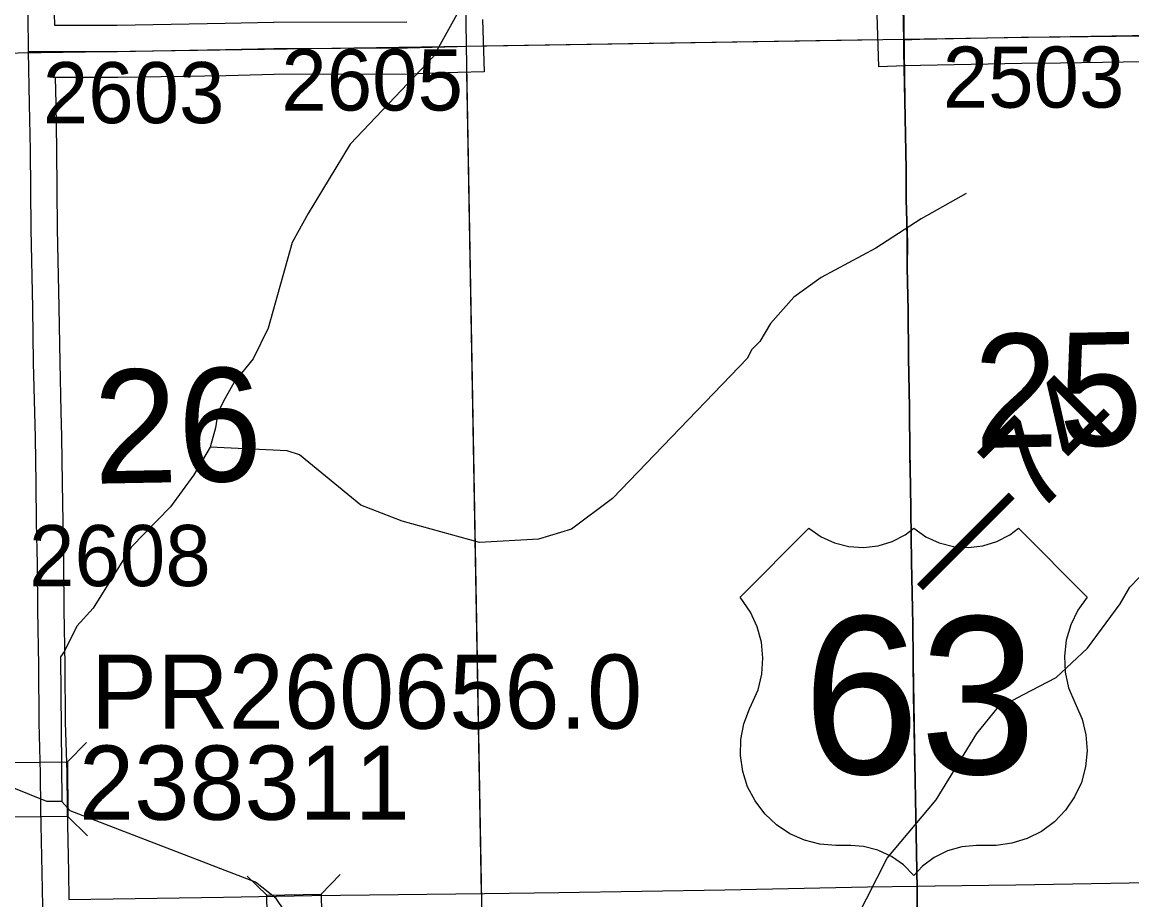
# Model space of a CAD drawing. Extents: x 23.6 to 68.7, y -63 to -29.
# Drawn here: x 43.032 to 44.304, y -38.602 to -37.596 of the extents above; entities that cross this region are included whole.
import ezdxf

# ---------------------------------------------------------------- set-up
doc = ezdxf.new("R2010")
doc.units = 0
for name, color, linetype in [('tdCoHydroRiver', 7, 'Continuous'), ('tdCoPriCL', 7, 'Continuous'), ('tdCoPrimary', 7, 'Continuous'), ('tdCoPriNonDiv', 7, 'Continuous'), ('tdCoPriNonDivCL', 7, 'Continuous'), ('tdCoSecRdNmbr', 7, 'Continuous'), ('tdCoSecRteBand', 7, 'Continuous'), ('tdCoSecRteCL', 7, 'Continuous'), ('tdCoSectLine', 7, 'Continuous'), ('tdCoSectLinePart', 7, 'Continuous'), ('tdCoSectNmbr', 7, 'Continuous'), ('tdCoShieldUsRte', 7, 'Continuous'), ('tdCoStrucSec', 7, 'Continuous'), ('tdCoStrucSecCoName', 7, 'Continuous'), ('tdCoStrucSecFHWANum', 7, 'Continuous'), ('tdCoSurfEarth', 7, 'Continuous'), ('tdCoSurfGravel', 7, 'Continuous'), ('tdStHwyPriRefPost1', 7, 'Continuous')]:
    doc.layers.add(name, color=color, linetype=linetype)

msp = doc.modelspace()

# ---------------------------------------------------------------- linework, layer by layer
at = {"layer": 'tdCoHydroRiver'}
for points in [[(43.7385, -37.3255), (43.665, -37.3941), (43.6057, -37.4689), (43.5512, -37.5483), (43.5031, -37.6356), (43.4077, -37.7359), (43.3596, -37.8153), (43.3409, -37.8486), (43.3135, -37.9468), (43.2964, -37.9817), (43.2746, -38.0087), (43.2637, -38.0277), (43.2591, -38.0373), (43.256, -38.0436), (43.253, -38.061), (43.2469, -38.0832)], [(44.1139, -37.7924), (44.062, -37.8213), (44.0103, -37.8549), (43.9475, -37.8887), (43.9161, -37.911), (43.8895, -37.9413), (43.8771, -37.9619), (43.8677, -37.9715), (43.8631, -37.981), (43.7084, -38.1419), (43.6613, -38.1771), (43.6236, -38.1885), (43.5557, -38.1923), (43.4671, -38.1679), (43.4196, -38.1494), (43.3496, -38.0917), (43.3353, -38.0871), (43.2469, -38.0832)], [(43.2469, -38.0832), (43.2282, -38.1149), (43.2017, -38.1515), (43.1564, -38.1977), (43.1129, -38.2675), (43.0941, -38.2882), (43.0802, -38.3168), (43.0755, -38.3231), (43.0771, -38.4889)], [(44.3512, -39.0166), (44.1477, -38.8623), (44.0585, -38.7763), (44.017, -38.7293), (43.9914, -38.6917), (43.9848, -38.6665), (43.9876, -38.6238), (44.0232, -38.5541), (44.0794, -38.4872), (44.126, -38.411), (44.1494, -38.3824), (44.1793, -38.3663), (44.217, -38.347), (44.253, -38.3135), (44.2904, -38.2627), (44.3012, -38.2436), (44.3122, -38.2325)], [(43.0771, -38.4889), (43.0597, -38.489), (42.8949, -38.4227), (42.7382, -38.3705), (42.6842, -38.3426), (42.6412, -38.3004)], [(43.3324, -38.6143), (43.3228, -38.6002), (43.299, -38.5815), (43.0867, -38.4998), (43.0771, -38.4889)]]:
    msp.add_lwpolyline(points, dxfattribs=at)
at = {"layer": 'tdCoPriCL'}
msp.add_lwpolyline([(44.0577, -38.6159), (44.0575, -38.589), (44.056, -38.5057), (44.0557, -38.4864), (44.0552, -38.464), (44.0545, -38.427), (44.0535, -38.3673), (44.053, -38.3261), (44.0525, -38.2862), (44.051, -38.2144), (44.0501, -38.1266), (44.0493, -38.0926), (44.0486, -38.0379), (44.0478, -37.9804), (44.0471, -37.9266), (44.0461, -37.8771), (44.0464, -37.8492), (44.0449, -37.7994), (44.0449, -37.7646), (44.0434, -37.6857), (44.0424, -37.6297), (44.0427, -37.6163), (44.0417, -37.5792)], dxfattribs=at)
at = {"layer": 'tdCoPrimary'}
msp.add_lwpolyline([(44.0581, -38.6159), (44.0578, -38.589), (44.0564, -38.5057), (44.0561, -38.4864), (44.0556, -38.464), (44.0549, -38.427), (44.0539, -38.3673), (44.0534, -38.3261), (44.0529, -38.2862), (44.0514, -38.2144), (44.0504, -38.1266), (44.0497, -38.0926), (44.049, -38.0379), (44.0482, -37.9804), (44.0475, -37.9266), (44.0465, -37.8771), (44.0467, -37.8492), (44.0453, -37.7994), (44.0453, -37.7646), (44.0438, -37.6857), (44.0428, -37.6297), (44.0426, -37.6163), (44.0421, -37.5792)], dxfattribs=at)
msp.add_lwpolyline([(44.0581, -38.6159), (44.0578, -38.589), (44.0564, -38.5057), (44.0561, -38.4864), (44.0556, -38.464), (44.0549, -38.427), (44.0539, -38.3673), (44.0534, -38.3261), (44.0529, -38.2862), (44.0514, -38.2144), (44.0504, -38.1266), (44.0497, -38.0926), (44.049, -38.0379), (44.0482, -37.9804), (44.0475, -37.9266), (44.0465, -37.8771), (44.0467, -37.8492), (44.0453, -37.7994), (44.0453, -37.7646), (44.0438, -37.6857), (44.0428, -37.6297), (44.0426, -37.6163), (44.0421, -37.5792)], dxfattribs=at)
msp.add_lwpolyline([(44.0581, -38.6159), (44.0578, -38.589), (44.0564, -38.5057), (44.0561, -38.4864), (44.0556, -38.464), (44.0549, -38.427), (44.0539, -38.3673), (44.0534, -38.3261), (44.0529, -38.2862), (44.0514, -38.2144), (44.0504, -38.1266), (44.0497, -38.0926), (44.049, -38.0379), (44.0482, -37.9804), (44.0475, -37.9266), (44.0465, -37.8771), (44.0467, -37.8492), (44.0453, -37.7994), (44.0453, -37.7646), (44.0438, -37.6857), (44.0428, -37.6297), (44.0426, -37.6163), (44.0421, -37.5792)], dxfattribs=at)
at = {"layer": 'tdCoPriNonDiv'}
msp.add_lwpolyline([(44.0356, -37.1301), (44.0425, -37.6297), (44.0462, -37.8771), (44.0511, -38.2144), (44.0592, -38.7007), (44.0619, -38.9101), (44.0632, -38.9814), (44.0674, -39.2904), (44.0706, -39.5745), (44.073, -39.7429), (44.077, -39.9725)], dxfattribs=at)
at = {"layer": 'tdCoPriNonDivCL'}
msp.add_lwpolyline([(44.0577, -38.6159), (44.0575, -38.589), (44.056, -38.5057), (44.0557, -38.4864), (44.0552, -38.464), (44.0545, -38.427), (44.0535, -38.3673), (44.053, -38.3261), (44.0525, -38.2862), (44.051, -38.2144), (44.0501, -38.1266), (44.0493, -38.0926), (44.0486, -38.0379), (44.0478, -37.9804), (44.0471, -37.9266), (44.0461, -37.8771), (44.0464, -37.8492), (44.0449, -37.7994), (44.0449, -37.7646), (44.0434, -37.6857), (44.0424, -37.6297), (44.0422, -37.6163), (44.0417, -37.5792)], dxfattribs=at)
msp.add_lwpolyline([(44.0577, -38.6159), (44.0575, -38.589), (44.056, -38.5057), (44.0557, -38.4864), (44.0552, -38.464), (44.0545, -38.427), (44.0535, -38.3673), (44.053, -38.3261), (44.0525, -38.2862), (44.051, -38.2144), (44.0501, -38.1266), (44.0493, -38.0926), (44.0486, -38.0379), (44.0478, -37.9804), (44.0471, -37.9266), (44.0461, -37.8771), (44.0464, -37.8492), (44.0449, -37.7994), (44.0449, -37.7646), (44.0434, -37.6857), (44.0424, -37.6297), (44.0422, -37.6163), (44.0417, -37.5792)], dxfattribs=at)
at = {"layer": 'tdCoSecRteBand'}
for points in [[(43.0684, -37.5867), (43.0685, -37.5996), (43.1404, -37.5995), (43.2643, -37.5974), (43.3195, -37.5962), (43.3197, -37.5962), (43.32, -37.5962), (43.4727, -37.5956)], [(44.3183, -37.6417), (44.2219, -37.6429), (44.2219, -37.6429), (44.2218, -37.6429), (44.1774, -37.6433), (44.0614, -37.6457), (44.0437, -37.6463), (44.0137, -37.6474), (44.0116, -37.5874)], [(43.5593, -37.5931), (43.561, -37.653), (43.531, -37.6539), (43.4741, -37.6555), (43.4737, -37.6556), (43.4733, -37.6556), (43.3205, -37.6562), (43.2655, -37.6574), (43.2654, -37.6574), (43.2653, -37.6574), (43.1412, -37.6595), (43.141, -37.6595), (43.1408, -37.6595), (43.0694, -37.6596), (43.07, -37.6893), (43.07, -37.6893), (43.07, -37.6893), (43.071, -37.7421), (43.071, -37.7422), (43.071, -37.7424), (43.0718, -37.833), (43.0736, -37.9225), (43.0736, -37.9226), (43.0736, -37.9226), (43.0747, -37.9859), (43.0759, -38.0424), (43.0767, -38.0709), (43.0767, -38.0711), (43.0767, -38.0713), (43.0775, -38.1241), (43.0775, -38.1242), (43.0775, -38.1242), (43.078, -38.169), (43.079, -38.216), (43.079, -38.2162), (43.079, -38.2163), (43.0795, -38.2695), (43.0805, -38.3327), (43.0805, -38.3328), (43.0805, -38.333), (43.081, -38.3982), (43.0826, -38.4563), (43.0826, -38.4566), (43.0826, -38.4569), (43.083, -38.4968), (43.0846, -38.5702), (43.0846, -38.5703), (43.0846, -38.5704), (43.0851, -38.6009), (43.0852, -38.6009), (43.0852, -38.6011)], [(43.0852, -38.6011), (43.2623, -38.5985), (43.3636, -38.5967), (43.3637, -38.5967), (43.3638, -38.5967), (43.5617, -38.5944), (43.6469, -38.5934), (43.837, -38.5901), (44.0006, -38.5868), (44.0006, -38.5868), (44.0007, -38.5868), (44.0576, -38.5859), (44.078, -38.5856), (44.078, -38.5856), (44.0781, -38.5856), (44.1705, -38.5844), (44.3223, -38.5819)]]:
    msp.add_lwpolyline(points, dxfattribs=at)
at = {"layer": 'tdCoSecRteCL'}
for points in [[(43.0388, -37.6295), (43.0384, -37.587), (43.0374, -37.5149), (43.0372, -37.4421), (43.0361, -37.3832), (43.0357, -37.2981), (43.0347, -37.1935), (43.0349, -37.1587)], [(44.0426, -37.6163), (44.0606, -37.6157), (44.1769, -37.6133), (44.2215, -37.6129), (44.3179, -37.6117), (44.387, -37.6109), (44.5666, -37.6072), (44.7018, -37.6057), (44.8561, -37.6039), (45.0037, -37.6018), (45.1235, -37.601), (45.2423, -37.6004), (45.3245, -37.6004), (45.4671, -37.5991), (45.5165, -37.5987)], [(43.0388, -37.6295), (43.0554, -37.6297), (43.1407, -37.6295), (43.2648, -37.6274), (43.3201, -37.6262), (43.4732, -37.6256), (43.5301, -37.6239)], [(43.0556, -38.6313), (43.0553, -38.609), (43.0546, -38.5709), (43.053, -38.4973), (43.0526, -38.4571), (43.051, -38.3988), (43.0505, -38.3332), (43.0495, -38.2699), (43.049, -38.2166), (43.048, -38.1694), (43.0475, -38.1245), (43.0467, -38.0718), (43.0459, -38.0432), (43.0447, -37.9865), (43.0436, -37.9232), (43.0418, -37.8334), (43.041, -37.7426), (43.04, -37.6899), (43.0388, -37.6295)]]:
    msp.add_lwpolyline(points, dxfattribs=at)
at = {"layer": 'tdCoSectLine'}
for points in [[(43.5272, -36.6231), (43.5404, -37.6235)], [(43.5404, -37.6235), (44.5434, -37.6076)], [(42.5389, -37.6383), (43.5404, -37.6235)], [(43.5404, -37.6235), (43.5584, -38.6245)]]:
    msp.add_lwpolyline(points, dxfattribs=at)
at = {"layer": 'tdCoSectLinePart'}
for points in [[(43.5598, -37.6232), (44.0127, -37.616)], [(43.5409, -37.6536), (43.5579, -38.5946)]]:
    msp.add_lwpolyline(points, dxfattribs=at)
at = {"layer": 'tdCoShieldUsRte'}
msp.add_lwpolyline([(43.8547, -38.2549), (43.9335, -38.176), (43.9474, -38.1858), (43.9627, -38.1928), (43.9791, -38.197), (43.996, -38.1981), (44.0127, -38.1961), (44.0289, -38.1911), (44.0438, -38.1833), (44.0536, -38.176), (44.0674, -38.1858), (44.0827, -38.1928), (44.0991, -38.197), (44.116, -38.1981), (44.1327, -38.1961), (44.1489, -38.1911), (44.1639, -38.1833), (44.1736, -38.176), (44.2524, -38.2549), (44.2417, -38.2699), (44.2337, -38.2864), (44.2285, -38.3041), (44.2263, -38.3223), (44.2273, -38.3407), (44.2312, -38.3587), (44.2382, -38.3757), (44.2466, -38.3948), (44.251, -38.4127), (44.2523, -38.431), (44.2506, -38.4493), (44.2458, -38.4671), (44.2381, -38.4838), (44.2278, -38.499), (44.215, -38.5123), (44.2002, -38.5232), (44.1838, -38.5315), (44.1662, -38.5369), (44.148, -38.5394), (44.1389, -38.5395), (44.1255, -38.5395), (44.1087, -38.5411), (44.0924, -38.5456), (44.0772, -38.5531), (44.0637, -38.5632), (44.0536, -38.5738), (44.0418, -38.5617), (44.028, -38.5519), (44.0126, -38.5449), (43.9962, -38.5407), (43.9816, -38.5395), (43.9645, -38.5395), (43.9461, -38.538), (43.9283, -38.5334), (43.9115, -38.5259), (43.8962, -38.5157), (43.8828, -38.5031), (43.8717, -38.4884), (43.8632, -38.4721), (43.8576, -38.4546), (43.855, -38.4363), (43.8554, -38.4179), (43.8589, -38.3999), (43.8654, -38.3827), (43.8678, -38.3779), (43.8751, -38.361), (43.8795, -38.3431), (43.8808, -38.3248), (43.8791, -38.3065), (43.8743, -38.2887), (43.8666, -38.272)], close=True, dxfattribs=at)
at = {"layer": 'tdCoStrucSec'}
for p, q in [((43.0835, -38.4437), (43.1054, -38.4214)), ((43.084, -38.5063), (43.1063, -38.5282)), ((43.3119, -38.5963), (43.2894, -38.5746)), ((43.3745, -38.5952), (43.3962, -38.5726))]:
    msp.add_line(p, q, dxfattribs=at)
for points in [[(43.0214, -38.5068), (43.0209, -38.4442), (43.0835, -38.4437), (43.084, -38.5063)], [(43.3119, -38.5963), (43.3745, -38.5952), (43.3756, -38.6578), (43.313, -38.6589)]]:
    msp.add_lwpolyline(points, close=True, dxfattribs=at)
at = {"layer": 'tdCoSurfEarth'}
msp.add_lwpolyline([(43.0388, -37.6295), (43.0554, -37.6297), (43.1407, -37.6295), (43.2648, -37.6274), (43.3201, -37.6262), (43.4732, -37.6256), (43.5301, -37.6239)], dxfattribs=at)
at = {"layer": 'tdCoSurfGravel'}
for points in [[(43.0553, -38.609), (43.0546, -38.5709), (43.053, -38.4973), (43.0526, -38.4571), (43.051, -38.3988), (43.0505, -38.3332), (43.0495, -38.2699), (43.049, -38.2166), (43.048, -38.1694), (43.0475, -38.1245), (43.0467, -38.0718), (43.0459, -38.0432), (43.0447, -37.9865), (43.0436, -37.9232), (43.0418, -37.8334), (43.041, -37.7426), (43.04, -37.6899), (43.0388, -37.6295), (43.0384, -37.587)], [(44.0426, -37.6163), (44.0606, -37.6157), (44.1769, -37.6133), (44.2215, -37.6129), (44.3179, -37.6117), (44.387, -37.6109), (44.5666, -37.6072), (44.7018, -37.6057), (44.8561, -37.6039), (45.0037, -37.6018), (45.1235, -37.601), (45.2423, -37.6004), (45.3245, -37.6004), (45.4671, -37.5991)]]:
    msp.add_lwpolyline(points, dxfattribs=at)

# ---------------------------------------------------------------- texts
at = {"layer": 'tdCoSecRdNmbr'}
for s, rotation, p in [('2605', 0.0338, (43.3287, -37.6974)), ('2503', 0.0344, (44.0869, -37.6941)), ('2603', 0.0336, (43.0552, -37.7119)), ('2608', 0.0336, (43.0395, -38.2423))]:
    msp.add_text(s, height=0.07, rotation=rotation, dxfattribs=at).set_placement(p)
at = {"layer": 'tdCoSectNmbr'}
for s, rotation, p in [('25', 1.0343, (44.1236, -38.084)), ('26', 1.0336, (43.1142, -38.1249))]:
    msp.add_text(s, height=0.13, rotation=rotation, dxfattribs=at).set_placement(p)
at = {"layer": 'tdCoShieldUsRte'}
msp.add_text('63', height=0.18, dxfattribs=at).set_placement((43.9265, -38.4573))
at = {"layer": 'tdCoStrucSecCoName'}
msp.add_text('PR260656.0', height=0.085, dxfattribs=at).set_placement((43.1104, -38.4056))
at = {"layer": 'tdCoStrucSecFHWANum'}
msp.add_text('238311', height=0.085, dxfattribs=at).set_placement((43.0967, -38.5099))
at = {"layer": 'tdStHwyPriRefPost1'}
msp.add_text('‒‒74', height=0.1, rotation=45, dxfattribs=at).set_placement((44.0868, -38.2695))

doc.saveas('drawing.dxf')
